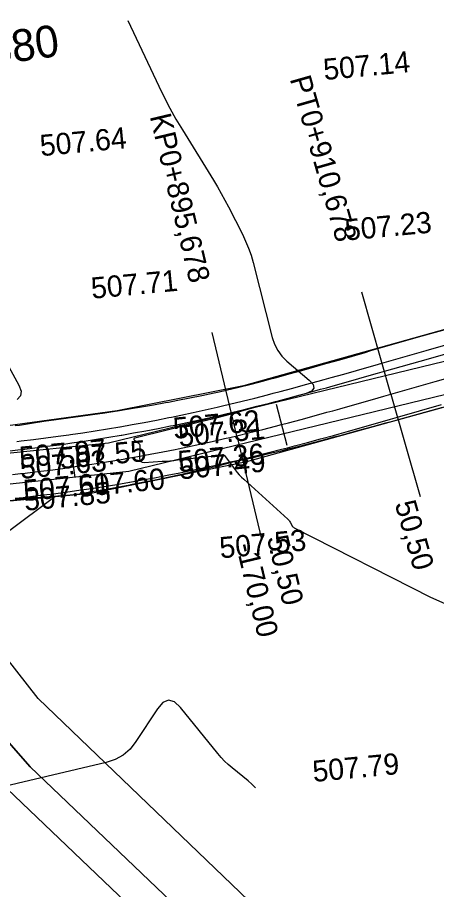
# Model space of a CAD drawing. Extents: x -636600 to -628587, y -1090963 to -1085869.
# Drawn here: x -628970.2 to -628930.8, y -1086830.9 to -1086748.7 of the extents above; entities that cross this region are included whole.
import ezdxf

# ---------------------------------------------------------------- set-up
doc = ezdxf.new("R2010")
doc.units = 0
for name, color, linetype in [('01_PARCELY_NÁVRH_PC', 7, 'Continuous'), ('40', 7, 'Continuous'), ('dno příkopu', 7, 'Continuous'), ('Ex_Major Contours', 7, 'Continuous'), ('Ex_Minor Contours', 7, 'Continuous'), ('HEKTOMETRY100', 7, 'Continuous'), ('HEKTOMETRY20', 7, 'Continuous'), ('HL_BODY', 7, 'Continuous'), ('koty_vše', 7, 'Continuous'), ('POLOMERY', 7, 'Continuous'), ('situace_osa', 7, 'Continuous'), ('situace_těleso', 7, 'Continuous'), ('situace_vozovka', 7, 'Continuous')]:
    doc.layers.add(name, color=color, linetype=linetype)

msp = doc.modelspace()

# ---------------------------------------------------------------- linework, layer by layer
at = {"layer": '01_PARCELY_NÁVRH_PC'}
for points in [[(-628587.269, -1086709.846), (-628682.383, -1086727.217), (-628724.583, -1086735.169), (-628761.297, -1086743.7), (-628783.357, -1086747.624), (-628846.34, -1086756.327), (-628846.47, -1086755.528), (-628852.251, -1086756.326), (-628948.947, -1086783.446), (-628960.842, -1086785.791), (-628975.264, -1086787.75), (-628984.888, -1086788.095), (-628989.654, -1086788.998), (-629001.4, -1086788.689), (-629088.786, -1086778.863)], [(-629078.727, -1086787.275), (-628997.762, -1086795.072), (-628982.868, -1086795.387), (-628963.309, -1086793.531), (-628948.623, -1086790.56), (-628894.943, -1086775.724), (-628874.3, -1086769.216), (-628849.206, -1086762.461), (-628828.363, -1086758.784), (-628783.782, -1086753.088), (-628650.291, -1086728.39), (-628617.771, -1086723.656), (-628591.818, -1086717.128), (-628587.269, -1086716.269)], [(-628873.252, -1086904.22), (-628968.255, -1086812.872), (-628972.31, -1086807.723), (-628973.183, -1086802.18), (-628971.175, -1086797.224), (-628966.69, -1086793.852), (-628982.868, -1086795.387), (-628992.283, -1086795.188), (-628987.821, -1086796.349), (-628984.341, -1086799.373), (-628979.908, -1086806.883), (-628969.012, -1086819.299), (-628880.218, -1086904.22)], [(-628880.218, -1086904.22), (-628969.012, -1086819.299), (-628979.908, -1086806.883), (-628984.341, -1086799.373), (-628987.821, -1086796.349), (-628989.933, -1086795.8), (-628982.349, -1086808.65), (-628971.18, -1086821.376), (-628884.558, -1086904.22)]]:
    msp.add_lwpolyline(points, dxfattribs=at)
at = {"layer": '40'}
for p, q in [((-628895.938, -1086772.824), (-628961.64, -1086788.842)), ((-628959.737, -1086791.466), (-628894.943, -1086775.724)), ((-628961.64, -1086788.842), (-628975.66, -1086790.246)), ((-628975.318, -1086793.146), (-628959.737, -1086791.466))]:
    msp.add_line(p, q, dxfattribs=at)
at = {"layer": 'dno příkopu'}
msp.add_lwpolyline([(-628970.26, -1086788.668), (-628969.847, -1086788.621), (-628968.685, -1086788.483), (-628967.524, -1086788.336), (-628966.364, -1086788.181), (-628965.39, -1086788.045), (-628965.206, -1086788.019), (-628964.048, -1086787.848), (-628962.892, -1086787.669), (-628961.737, -1086787.482), (-628960.583, -1086787.286), (-628960.54, -1086787.279), (-628959.431, -1086787.083), (-628958.28, -1086786.872), (-628957.131, -1086786.652), (-628955.983, -1086786.425), (-628955.715, -1086786.37), (-628954.837, -1086786.189), (-628953.693, -1086785.946), (-628952.55, -1086785.694), (-628951.409, -1086785.435), (-628950.918, -1086785.32), (-628950.27, -1086785.167), (-628949.076, -1086784.878), (-628947.882, -1086784.58), (-628946.689, -1086784.274), (-628946.142, -1086784.132), (-628945.495, -1086783.962), (-628944.301, -1086783.643), (-628943.106, -1086783.318), (-628941.911, -1086782.988), (-628941.364, -1086782.836), (-628940.715, -1086782.655), (-628939.518, -1086782.318), (-628938.32, -1086781.978), (-628937.121, -1086781.636), (-628936.571, -1086781.479), (-628935.92, -1086781.293), (-628931.764, -1086780.105), (-628926.956, -1086778.732)], dxfattribs=at)
at = {"layer": 'Ex_Major Contours'}
msp.add_lwpolyline([(-628959.838, -1086749.036), (-628956.925, -1086755.204), (-628956.411, -1086756.255), (-628955.869, -1086757.29), (-628955.298, -1086758.309), (-628954.698, -1086759.313), (-628951.773, -1086764.065), (-628951.401, -1086764.682), (-628951.042, -1086765.307), (-628950.696, -1086765.938), (-628950.363, -1086766.577), (-628949.054, -1086769.146), (-628948.745, -1086769.795), (-628948.474, -1086770.458), (-628948.24, -1086771.135), (-628948.043, -1086771.827), (-628946.242, -1086778.877), (-628946.028, -1086779.514), (-628945.727, -1086780.097), (-628945.338, -1086780.625), (-628944.862, -1086781.099), (-628942.782, -1086782.885), (-628942.409, -1086783.299), (-628942.332, -1086783.646), (-628942.55, -1086783.928), (-628943.063, -1086784.144), (-628948.705, -1086785.707), (-628949.766, -1086785.997), (-628950.828, -1086786.279), (-628951.892, -1086786.555), (-628952.959, -1086786.823), (-628959.159, -1086788.358), (-628959.238, -1086788.388), (-628959.27, -1086788.428), (-628959.256, -1086788.477), (-628959.196, -1086788.536), (-628958.863, -1086788.79), (-628958.79, -1086788.859), (-628958.739, -1086788.938), (-628958.709, -1086789.027), (-628958.7, -1086789.127), (-628958.718, -1086790.232), (-628958.693, -1086790.421), (-628958.614, -1086790.553), (-628958.478, -1086790.627), (-628958.287, -1086790.642), (-628956.583, -1086790.537), (-628956.227, -1086790.512), (-628955.87, -1086790.483), (-628955.514, -1086790.45), (-628955.159, -1086790.412), (-628951.361, -1086789.98), (-628951.305, -1086789.974), (-628951.249, -1086789.967), (-628951.194, -1086789.959), (-628951.138, -1086789.951), (-628950.916, -1086789.917), (-628950.863, -1086789.915), (-628950.816, -1086789.927), (-628950.774, -1086789.951), (-628950.738, -1086789.99), (-628949.729, -1086791.346), (-628949.544, -1086791.583), (-628949.348, -1086791.809), (-628949.142, -1086792.025), (-628948.924, -1086792.232), (-628944.772, -1086795.996), (-628944.711, -1086796.056), (-628944.656, -1086796.121), (-628944.607, -1086796.19), (-628944.564, -1086796.264), (-628944.403, -1086796.568), (-628944.358, -1086796.64), (-628944.304, -1086796.702), (-628944.241, -1086796.755), (-628944.169, -1086796.799), (-628931.362, -1086803.348), (-628929.168, -1086804.318)], dxfattribs=at)
at = {"layer": 'Ex_Minor Contours'}
for points in [[(-628972.198, -1086779.509), (-628970.077, -1086783.375), (-628969.864, -1086783.941), (-628969.912, -1086784.385), (-628970.221, -1086784.707)], [(-628947.819, -1086821.289), (-628947.824, -1086821.283), (-628948.162, -1086820.946), (-628948.523, -1086820.631), (-628950.016, -1086819.416), (-628950.381, -1086819.103), (-628950.728, -1086818.773), (-628951.057, -1086818.425), (-628951.368, -1086818.06), (-628954.871, -1086813.731), (-628955.443, -1086813.199), (-628955.996, -1086813.041), (-628956.53, -1086813.255), (-628957.045, -1086813.842), (-628959.066, -1086816.938), (-628959.621, -1086817.642), (-628960.274, -1086818.205), (-628961.026, -1086818.627), (-628961.876, -1086818.909), (-628975.832, -1086822.196), (-628976.805, -1086822.551), (-628977.292, -1086822.907)]]:
    msp.add_lwpolyline(points, dxfattribs=at)
at = {"layer": 'HEKTOMETRY100'}
msp.add_lwpolyline([(-628945.877, -1086785.148), (-628944.864, -1086789.017)], dxfattribs=at)
at = {"layer": 'HEKTOMETRY20'}
msp.add_lwpolyline([(-628965.1, -1086790.074), (-628964.817, -1086792.054)], dxfattribs=at)
at = {"layer": 'HL_BODY'}
for points in [[(-628935.082, -1086784.225), (-628937.829, -1086774.61)], [(-628949.562, -1086788.134), (-628951.883, -1086778.407)]]:
    msp.add_lwpolyline(points, dxfattribs=at)
at = {"layer": 'POLOMERY'}
for points in [[(-628935.082, -1086784.225), (-628932.334, -1086793.841)], [(-628949.562, -1086788.134), (-628947.242, -1086797.861)]]:
    msp.add_lwpolyline(points, dxfattribs=at)
at = {"layer": 'situace_osa'}
msp.add_lwpolyline([(-628970.681, -1086791.784), (-628969.918, -1086791.699), (-628969.497, -1086791.651), (-628968.314, -1086791.51), (-628967.132, -1086791.361), (-628965.951, -1086791.203), (-628964.958, -1086791.064), (-628964.771, -1086791.037), (-628963.592, -1086790.863), (-628962.415, -1086790.681), (-628961.239, -1086790.491), (-628960.064, -1086790.292), (-628960.02, -1086790.284), (-628958.891, -1086790.085), (-628957.719, -1086789.87), (-628956.548, -1086789.646), (-628955.38, -1086789.415), (-628955.106, -1086789.359), (-628954.213, -1086789.175), (-628953.047, -1086788.927), (-628951.884, -1086788.671), (-628950.722, -1086788.406), (-628950.222, -1086788.29), (-628949.562, -1086788.134), (-628948.347, -1086787.839), (-628947.135, -1086787.537), (-628945.924, -1086787.227), (-628945.37, -1086787.083), (-628944.714, -1086786.91), (-628943.507, -1086786.587), (-628942.301, -1086786.26), (-628941.096, -1086785.927), (-628940.545, -1086785.774), (-628939.892, -1086785.591), (-628938.688, -1086785.252), (-628937.486, -1086784.911), (-628936.284, -1086784.569), (-628935.734, -1086784.412), (-628935.082, -1086784.225), (-628930.926, -1086783.038), (-628926.119, -1086781.664)], dxfattribs=at)
at = {"layer": 'situace_těleso'}
for points in [[(-628970.428, -1086787.181), (-628970.02, -1086787.124), (-628968.873, -1086786.953), (-628967.727, -1086786.772), (-628966.579, -1086786.612), (-628965.613, -1086786.482), (-628965.431, -1086786.456), (-628964.283, -1086786.295), (-628963.135, -1086786.135), (-628961.988, -1086785.967), (-628960.842, -1086785.791), (-628960.799, -1086785.784), (-628959.697, -1086785.608), (-628958.553, -1086785.416), (-628957.41, -1086785.216), (-628956.269, -1086785.008), (-628956.002, -1086784.959), (-628955.129, -1086784.793), (-628953.991, -1086784.569), (-628952.854, -1086784.338), (-628951.719, -1086784.095), (-628951.231, -1086783.985), (-628950.587, -1086783.837), (-628949.401, -1086783.558), (-628948.215, -1086783.265), (-628947.031, -1086782.955), (-628946.488, -1086782.81), (-628945.845, -1086782.637), (-628944.659, -1086782.313), (-628943.471, -1086781.984), (-628942.283, -1086781.649), (-628941.738, -1086781.495), (-628941.092, -1086781.311), (-628939.9, -1086780.969), (-628938.705, -1086780.624), (-628937.509, -1086780.277), (-628936.96, -1086780.117), (-628936.31, -1086779.928), (-628932.155, -1086778.736), (-628927.338, -1086777.396)], [(-628930.233, -1086785.465), (-628934.395, -1086786.628), (-628935.049, -1086786.808), (-628935.601, -1086786.96), (-628936.809, -1086787.291), (-628938.018, -1086787.622), (-628939.23, -1086787.95), (-628939.888, -1086788.128), (-628940.444, -1086788.276), (-628941.66, -1086788.599), (-628942.879, -1086788.918), (-628944.1, -1086789.231), (-628944.764, -1086789.399), (-628945.325, -1086789.539), (-628946.552, -1086789.841), (-628947.783, -1086790.135), (-628949.016, -1086790.421), (-628949.687, -1086790.573), (-628950.194, -1086790.692), (-628951.366, -1086790.982), (-628952.541, -1086791.264), (-628953.719, -1086791.538), (-628954.621, -1086791.742), (-628954.898, -1086791.803), (-628956.079, -1086792.059), (-628957.262, -1086792.308), (-628958.447, -1086792.547), (-628959.589, -1086792.77), (-628959.634, -1086792.779), (-628960.823, -1086793.002), (-628962.013, -1086793.216), (-628963.205, -1086793.422), (-628964.398, -1086793.621), (-628964.589, -1086793.651), (-628965.602, -1086793.749), (-628966.808, -1086793.855), (-628968.014, -1086793.949), (-628969.221, -1086794.038), (-628969.65, -1086794.069), (-628970.427, -1086794.122)]]:
    msp.add_lwpolyline(points, dxfattribs=at)
at = {"layer": 'situace_vozovka'}
for points in [[(-628970.923, -1086789.547), (-628970.17, -1086789.463), (-628969.755, -1086789.416), (-628968.588, -1086789.277), (-628967.421, -1086789.129), (-628966.256, -1086788.974), (-628965.277, -1086788.837), (-628965.092, -1086788.81), (-628963.929, -1086788.639), (-628962.767, -1086788.459), (-628961.606, -1086788.271), (-628960.447, -1086788.075), (-628960.404, -1086788.067), (-628959.289, -1086787.87), (-628958.133, -1086787.658), (-628956.978, -1086787.438), (-628955.825, -1086787.209), (-628955.555, -1086787.154), (-628954.673, -1086786.972), (-628953.523, -1086786.728), (-628952.375, -1086786.475), (-628951.229, -1086786.214), (-628950.736, -1086786.099), (-628950.084, -1086785.945), (-628948.885, -1086785.655), (-628947.686, -1086785.355), (-628946.488, -1086785.049), (-628945.94, -1086784.906), (-628945.29, -1086784.735), (-628944.092, -1086784.415), (-628942.895, -1086784.089), (-628941.697, -1086783.759), (-628941.149, -1086783.607), (-628940.499, -1086783.425), (-628939.301, -1086783.087), (-628938.101, -1086782.747), (-628936.901, -1086782.405), (-628936.352, -1086782.248), (-628935.7, -1086782.062), (-628931.544, -1086780.875), (-628926.737, -1086779.501)], [(-628970.438, -1086794.02), (-628969.665, -1086793.935), (-628969.238, -1086793.886), (-628968.04, -1086793.743), (-628966.842, -1086793.592), (-628965.645, -1086793.432), (-628964.64, -1086793.292), (-628964.45, -1086793.264), (-628963.256, -1086793.088), (-628962.063, -1086792.903), (-628960.871, -1086792.71), (-628959.681, -1086792.509), (-628959.636, -1086792.501), (-628958.492, -1086792.299), (-628957.305, -1086792.081), (-628956.119, -1086791.855), (-628954.935, -1086791.62), (-628954.657, -1086791.564), (-628953.752, -1086791.377), (-628952.571, -1086791.126), (-628951.392, -1086790.866), (-628950.215, -1086790.598), (-628949.709, -1086790.481), (-628949.04, -1086790.322), (-628947.81, -1086790.024), (-628946.583, -1086789.718), (-628945.359, -1086789.405), (-628944.801, -1086789.259), (-628944.139, -1086789.085), (-628942.921, -1086788.76), (-628941.706, -1086788.43), (-628940.494, -1086788.095), (-628939.94, -1086787.941), (-628939.284, -1086787.758), (-628938.076, -1086787.418), (-628936.87, -1086787.076), (-628935.666, -1086786.732), (-628935.116, -1086786.575), (-628934.464, -1086786.389), (-628930.308, -1086785.201)]]:
    msp.add_lwpolyline(points, dxfattribs=at)

# ---------------------------------------------------------------- texts
at = {"layer": 'HEKTOMETRY20'}
msp.add_text('0+880', height=3, rotation=8.13513, dxfattribs=at).set_placement((-628977.293, -1086753.936))
at = {"layer": 'HL_BODY'}
for s, rotation, p in [('PT0+910,678', 285.94692, (-628944.61, -1086754.52)), ('KP0+895,678', 283.41917, (-628957.771, -1086758.037))]:
    msp.add_text(s, height=2, rotation=rotation, dxfattribs=at).set_placement(p)
at = {"layer": 'koty_vše'}
for s, p in [('507.14', (-628941.347, -1086754.64)), ('507.64', (-628968.006, -1086761.808)), ('507.23', (-628939.315, -1086769.756)), ('507.71', (-628963.192, -1086775.237)), ('507.62', (-628955.478, -1086788.435)), ('507.31', (-628954.996, -1086789.174)), ('507.97', (-628969.939, -1086791.166)), ('507.55', (-628966.165, -1086791.274)), ('507.63', (-628969.889, -1086792.206)), ('507.36', (-628955.034, -1086791.568)), ('507.49', (-628954.933, -1086792.251)), ('507.60', (-628964.403, -1086793.912)), ('507.61', (-628969.567, -1086794.295)), ('507.85', (-628969.503, -1086795.203)), ('507.53', (-628951.115, -1086799.687)), ('507.79', (-628942.361, -1086820.743))]:
    msp.add_text(s, height=2, rotation=5.35151, dxfattribs=at).set_placement(p)
at = {"layer": 'POLOMERY'}
for s, rotation, p in [('50,50', 285.94692, (-628934.738, -1086794.528)), ('50,50', 283.41917, (-628946.755, -1086797.745)), ('-170,00', 283.41917, (-628949.673, -1086798.441))]:
    msp.add_text(s, height=2, rotation=rotation, dxfattribs=at).set_placement(p)

doc.saveas('drawing.dxf')
